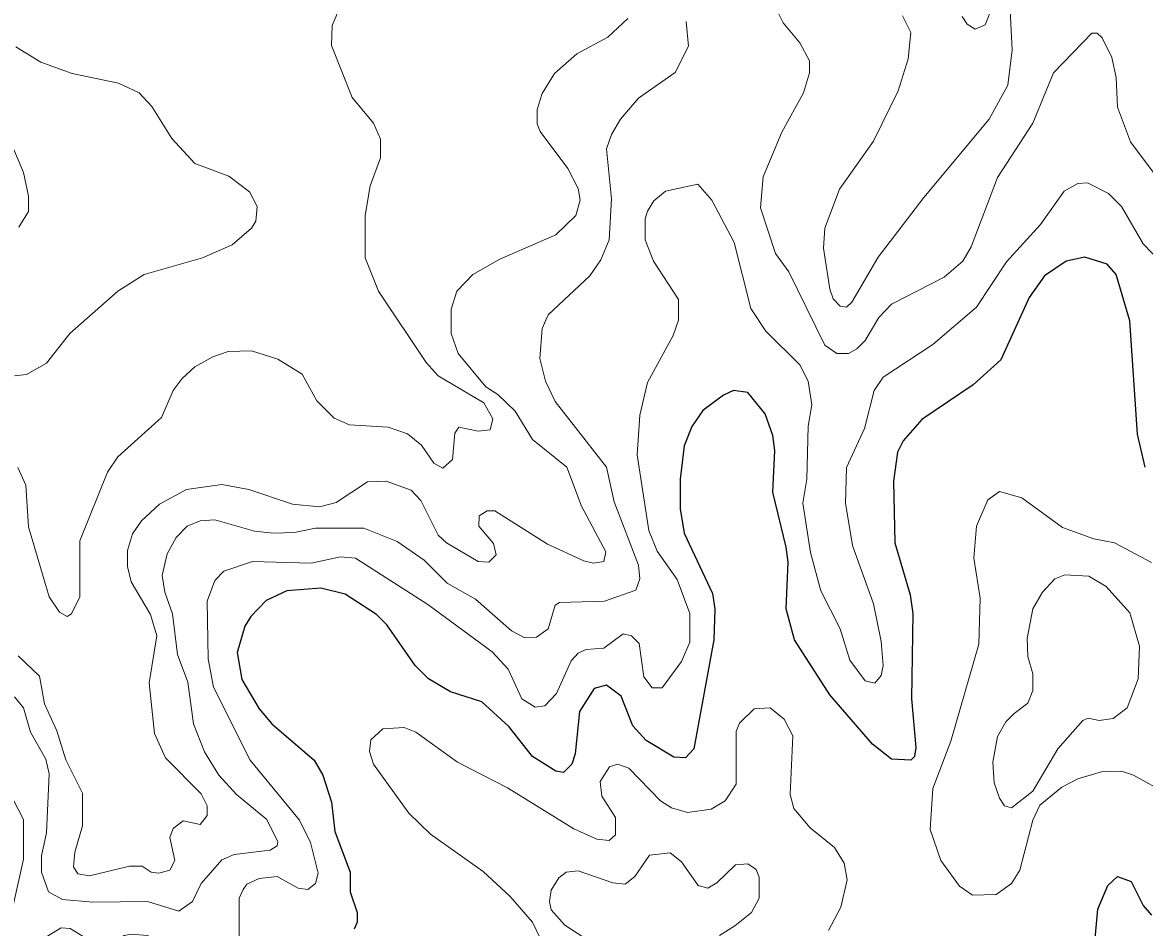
# Model space of a CAD drawing. Extents: x 577 to 602.9, y 7483.8 to 7511.6.
# Drawn here: x 599.19 to 600.58, y 7506.455 to 7507.577 of the extents above; entities that cross this region are included whole.
import ezdxf

# ---------------------------------------------------------------- set-up
doc = ezdxf.new("R2010")
doc.units = 0
doc.header["$LTSCALE"] = 0.032
doc.layers.add('1', color=7, linetype='Continuous', lineweight=25)
doc.layers.add('2', color=7, linetype='Continuous', lineweight=13)

msp = doc.modelspace()

# ---------------------------------------------------------------- linework, layer by layer
at = {"layer": '1'}
for points in [[(600.5804, 7507.0259), (600.5709, 7507.0665), (600.5613, 7507.2072), (600.5446, 7507.2645), (600.5335, 7507.2772), (600.5057, 7507.286), (600.4826, 7507.2812), (600.4556, 7507.2629), (600.4365, 7507.2359), (600.4015, 7507.1587), (600.3673, 7507.1277), (600.3037, 7507.0848), (600.2806, 7507.0586), (600.2735, 7507.0442), (600.2687, 7507.0085), (600.2703, 7506.9321), (600.2894, 7506.8677), (600.2926, 7506.8446), (600.291, 7506.7389), (600.2965, 7506.6785), (600.2949, 7506.6673)], [(600.2949, 7506.6673), (600.2902, 7506.6626), (600.2663, 7506.6641), (600.2425, 7506.6824), (600.19, 7506.7437), (600.1462, 7506.812), (600.1359, 7506.8502), (600.1383, 7506.9083), (600.1359, 7506.9266), (600.1192, 7506.9949), (600.1216, 7507.0466), (600.1192, 7507.0649), (600.1097, 7507.0919), (600.0882, 7507.1182), (600.0707, 7507.1206), (600.058, 7507.115), (600.0325, 7507.0959), (600.019, 7507.076), (600.0095, 7507.0522), (600.0047, 7507.0108), (600.0047, 7506.9743), (600.0095, 7506.944), (600.0445, 7506.8693), (600.0476, 7506.8502), (600.046, 7506.812), (600.0214, 7506.6769), (600.0111, 7506.6657), (599.9967, 7506.6665), (599.9626, 7506.6872), (599.9459, 7506.7055), (599.9315, 7506.7421), (599.9133, 7506.7556), (599.8981, 7506.7516), (599.8799, 7506.723), (599.8743, 7506.6705), (599.8703, 7506.6578), (599.86, 7506.6474), (599.8504, 7506.649), (599.8218, 7506.6673), (599.7924, 7506.7047), (599.759, 7506.7349), (599.72, 7506.7476), (599.693, 7506.7635), (599.6763, 7506.7802), (599.6413, 7506.8303), (599.6286, 7506.8431), (599.5896, 7506.8685), (599.5594, 7506.8757), (599.5173, 7506.8725), (599.4918, 7506.8606), (599.4727, 7506.8407), (599.4656, 7506.8287), (599.456, 7506.7961), (599.4616, 7506.7627), (599.4831, 7506.7262), (599.499, 7506.7079), (599.5514, 7506.6626), (599.5618, 7506.6443), (599.5729, 7506.6109), (599.5769, 7506.5743), (599.596, 7506.5242), (599.596, 7506.4995), (599.6047, 7506.4741), (599.6047, 7506.4622), (599.6007, 7506.4534)], [(600.5152, 7506.4049), (600.5216, 7506.4781), (600.5343, 7506.5075), (600.5462, 7506.5186), (600.5629, 7506.5123), (600.578, 7506.4828), (600.5884, 7506.4709)]]:
    msp.add_lwpolyline(points, dxfattribs=at)
at = {"layer": '2'}
for points in [[(599.1841, 7507.0252), (599.1944, 7507.0037), (599.1976, 7506.952), (599.223, 7506.8653), (599.2358, 7506.8462), (599.2453, 7506.8407), (599.2509, 7506.8439), (599.2612, 7506.8653), (599.2612, 7506.9345), (599.2954, 7507.0196), (599.3081, 7507.0387), (599.3622, 7507.0872), (599.3765, 7507.1206), (599.3876, 7507.1357), (599.4035, 7507.15), (599.4258, 7507.1627), (599.4449, 7507.1691), (599.4735, 7507.1699), (599.5061, 7507.1595), (599.5363, 7507.1412), (599.5546, 7507.1079), (599.5761, 7507.0864), (599.5952, 7507.0784), (599.6429, 7507.0752), (599.6667, 7507.0673), (599.6842, 7507.053), (599.6993, 7507.0307), (599.7105, 7507.0244), (599.7224, 7507.0355), (599.7256, 7507.0681), (599.7304, 7507.0752), (599.7542, 7507.0705), (599.7693, 7507.0721), (599.7725, 7507.0856), (599.7614, 7507.1055), (599.7049, 7507.1389), (599.6898, 7507.1556), (599.631, 7507.2438), (599.6143, 7507.2852), (599.6143, 7507.3377), (599.6206, 7507.3742), (599.6333, 7507.4092), (599.6333, 7507.4323), (599.6246, 7507.4522), (599.5984, 7507.484), (599.5729, 7507.5484), (599.5737, 7507.573), (599.5952, 7507.6239)], [(600.6027, 7507.375), (600.5621, 7507.4291), (600.5462, 7507.472), (600.5446, 7507.5086), (600.5391, 7507.5333), (600.5271, 7507.5579), (600.5208, 7507.5635), (600.5144, 7507.5635), (600.4667, 7507.5142), (600.4412, 7507.4522), (600.3975, 7507.3846), (600.3649, 7507.2987), (600.3546, 7507.2812), (600.3315, 7507.2613), (600.2663, 7507.2279), (600.2504, 7507.2112), (600.2337, 7507.1826), (600.2234, 7507.1723), (600.213, 7507.1667), (600.1987, 7507.1667), (600.1836, 7507.177), (600.1391, 7507.2677), (600.1224, 7507.2907), (600.1041, 7507.3472), (600.1073, 7507.3854), (600.1303, 7507.441), (600.1574, 7507.4895), (600.1645, 7507.5142), (600.1645, 7507.5293), (600.1526, 7507.5516), (600.1319, 7507.5762), (600.1208, 7507.5985)], [(600.2798, 7507.585), (600.2902, 7507.5643), (600.287, 7507.5317), (600.2743, 7507.4919), (600.244, 7507.4299), (600.2019, 7507.3703), (600.1836, 7507.3218), (600.182, 7507.2971), (600.19, 7507.2462), (600.1939, 7507.2343), (600.2027, 7507.2255), (600.2106, 7507.2239), (600.217, 7507.2303), (600.2496, 7507.286), (600.3061, 7507.3599), (600.3872, 7507.4569), (600.4102, 7507.4991), (600.4158, 7507.5428), (600.4126, 7507.5993)], [(600.3538, 7507.5842), (600.3601, 7507.5746), (600.3697, 7507.5683), (600.3824, 7507.5738), (600.3919, 7507.5977)], [(599.2175, 7506.7325), (599.2326, 7506.6991), (599.2437, 7506.6633), (599.2644, 7506.622), (599.2644, 7506.5814), (599.2548, 7506.5488), (599.2533, 7506.5306), (599.2588, 7506.5218), (599.2731, 7506.5194), (599.3224, 7506.5313), (599.3383, 7506.5313), (599.3495, 7506.5242), (599.359, 7506.5226), (599.3725, 7506.5266), (599.3789, 7506.5385), (599.3725, 7506.5671), (599.3765, 7506.5783), (599.3892, 7506.5878), (599.4099, 7506.583), (599.4187, 7506.5942), (599.4187, 7506.6061), (599.4115, 7506.6212), (599.367, 7506.6657), (599.3534, 7506.6959), (599.3471, 7506.7588), (599.3566, 7506.8168), (599.3487, 7506.8431), (599.3248, 7506.8836), (599.3201, 7506.9027), (599.3201, 7506.9226), (599.3264, 7506.9432), (599.3375, 7506.9592), (599.3598, 7506.9798), (599.3932, 7506.9981), (599.4369, 7507.0045), (599.4703, 7506.9981), (599.5244, 7506.9798), (599.5578, 7506.9766), (599.5785, 7506.9822), (599.6174, 7507.0077), (599.6405, 7507.0085), (599.6715, 7506.9973), (599.6834, 7506.9846), (599.7049, 7506.9417), (599.7153, 7506.9321), (599.7542, 7506.9091), (599.7677, 7506.9083), (599.7765, 7506.917), (599.7733, 7506.9313), (599.755, 7506.9528), (599.7558, 7506.9655), (599.7653, 7506.9719), (599.7749, 7506.9719), (599.8401, 7506.9305), (599.8854, 7506.9099), (599.8973, 7506.9067), (599.9101, 7506.9091), (599.9125, 7506.921), (599.8822, 7506.9774), (599.864, 7507.0259), (599.8218, 7507.0601), (599.8003, 7507.0951), (599.7789, 7507.1158), (599.7638, 7507.1253), (599.7296, 7507.1667), (599.7208, 7507.1913), (599.7208, 7507.2216), (599.728, 7507.2438), (599.7479, 7507.2645), (599.7813, 7507.2836), (599.8504, 7507.3138), (599.8751, 7507.3377), (599.8806, 7507.3567), (599.8783, 7507.3711), (599.8655, 7507.3957), (599.8313, 7507.4418), (599.8274, 7507.4514), (599.8274, 7507.4689), (599.8337, 7507.4887), (599.8488, 7507.5134), (599.8767, 7507.538), (599.9148, 7507.5587), (599.9395, 7507.5818)], [(600.0119, 7507.5778), (600.015, 7507.5476), (599.9983, 7507.515), (599.953, 7507.4832), (599.9307, 7507.4569), (599.9196, 7507.4378), (599.9133, 7507.4204), (599.9196, 7507.3583), (599.9164, 7507.3074), (599.9061, 7507.2828), (599.8926, 7507.2629), (599.8409, 7507.2144), (599.8337, 7507.1977), (599.8306, 7507.1603), (599.8377, 7507.1325), (599.8496, 7507.1071), (599.9133, 7507.0259), (599.9228, 7506.983), (599.953, 7506.9043), (599.9546, 7506.8876), (599.9498, 7506.8733), (599.9109, 7506.8598), (599.8552, 7506.8582), (599.8496, 7506.855), (599.8409, 7506.8256), (599.8266, 7506.8152), (599.8123, 7506.8144), (599.7956, 7506.8232), (599.751, 7506.8621), (599.716, 7506.882), (599.6874, 7506.9106), (599.654, 7506.9337), (599.6127, 7506.9504), (599.553, 7506.9504), (599.5268, 7506.9448), (599.5006, 7506.944)], [(599.1817, 7507.5468), (599.2127, 7507.5277), (599.2517, 7507.5134), (599.3089, 7507.5015), (599.3344, 7507.4895), (599.3503, 7507.4728), (599.3749, 7507.4331), (599.4035, 7507.4021), (599.4457, 7507.3862), (599.4711, 7507.3671), (599.4807, 7507.3488), (599.4791, 7507.3305), (599.4735, 7507.3218), (599.4497, 7507.3011), (599.4131, 7507.2852), (599.3407, 7507.2645), (599.3081, 7507.2438), (599.2485, 7507.1913), (599.2199, 7507.1548), (599.1952, 7507.1405), (599.1801, 7507.1389)], [(599.1737, 7507.4331), (599.1912, 7507.3909), (599.1976, 7507.3615), (599.1976, 7507.3424), (599.1857, 7507.3233)], [(599.4632, 7506.5027), (599.468, 7506.5091), (599.4831, 7506.5162), (599.5053, 7506.5186), (599.5316, 7506.5043), (599.5435, 7506.5027), (599.553, 7506.5099), (599.5562, 7506.5226), (599.5467, 7506.5608), (599.5332, 7506.5886), (599.4719, 7506.6626), (599.4266, 7506.7532), (599.4202, 7506.7882), (599.4187, 7506.8598), (599.4282, 7506.8852), (599.4393, 7506.8971), (599.4751, 7506.9091), (599.5475, 7506.9067), (599.584, 7506.9146), (599.6023, 7506.913), (599.6922, 7506.8558), (599.7717, 7506.7969), (599.7916, 7506.7755), (599.8083, 7506.7389), (599.825, 7506.7286), (599.8369, 7506.7301), (599.8512, 7506.7453), (599.8695, 7506.7858), (599.8783, 7506.7953), (599.8878, 7506.8001), (599.9101, 7506.8017), (599.9339, 7506.8192), (599.9443, 7506.8168), (599.9538, 7506.8073), (599.9594, 7506.7659), (599.9697, 7506.7524), (599.9824, 7506.7524), (600.0063, 7506.785), (600.0166, 7506.8089), (600.0166, 7506.8446), (600.0007, 7506.8868), (599.9761, 7506.9218), (599.9657, 7506.9472), (599.9514, 7507.0411), (599.9546, 7507.0904), (599.9641, 7507.1309), (599.996, 7507.189), (600.0023, 7507.208), (600.0023, 7507.2335), (599.9713, 7507.2812), (599.961, 7507.3074), (599.961, 7507.3337), (599.9641, 7507.3432), (599.9721, 7507.3559), (599.9864, 7507.3679), (600.0262, 7507.3766), (600.0437, 7507.3567), (600.0715, 7507.3043), (600.0922, 7507.2224), (600.1105, 7507.1945), (600.1526, 7507.1524), (600.1629, 7507.1325), (600.1677, 7507.1031), (600.1629, 7507.0768), (600.1613, 7507.0108), (600.1566, 7506.9814), (600.1661, 7506.9202), (600.1788, 7506.8725), (600.2027, 7506.8256), (600.2146, 7506.7866), (600.2337, 7506.7612), (600.2456, 7506.758), (600.2536, 7506.7675), (600.256, 7506.7802), (600.2536, 7506.8097), (600.244, 7506.8566), (600.2178, 7506.9289), (600.2091, 7506.9814), (600.2106, 7507.0252), (600.2329, 7507.0737), (600.2448, 7507.1206), (600.256, 7507.1373), (600.3172, 7507.1778), (600.3713, 7507.2239), (600.4086, 7507.2804), (600.4508, 7507.3265), (600.4802, 7507.3679), (600.4969, 7507.3774), (600.5088, 7507.3782), (600.5351, 7507.3647), (600.551, 7507.3488), (600.578, 7507.3027), (600.6098, 7507.2693)], [(600.5884, 7506.9075), (600.5422, 7506.9321), (600.5168, 7506.9369), (600.4778, 7506.9512), (600.4277, 7506.9878), (600.3999, 7506.9957), (600.3856, 7506.9854), (600.3713, 7506.9528), (600.3681, 7506.913), (600.376, 7506.8637), (600.3745, 7506.8065), (600.3395, 7506.6864), (600.3172, 7506.6276), (600.314, 7506.5767), (600.3275, 7506.5385), (600.3506, 7506.5067), (600.3665, 7506.4956), (600.3959, 7506.4964), (600.415, 7506.5099), (600.4253, 7506.5266), (600.4412, 7506.5886), (600.45, 7506.6069), (600.477, 7506.6292), (600.4969, 7506.6395), (600.5263, 7506.6482), (600.551, 7506.649), (600.5661, 7506.6443), (600.6074, 7506.6212)], [(599.5006, 7506.944), (599.4775, 7506.9464), (599.4282, 7506.9607), (599.4099, 7506.9592), (599.394, 7506.9528), (599.3805, 7506.9385), (599.3694, 7506.9186), (599.363, 7506.8916), (599.3662, 7506.8709), (599.3757, 7506.8439), (599.3821, 7506.7938), (599.3948, 7506.7596), (599.402, 7506.7079), (599.4155, 7506.6729), (599.433, 7506.6443), (599.4552, 7506.6204), (599.4926, 7506.5894), (599.5061, 7506.5616), (599.5053, 7506.5568), (599.4966, 7506.5512), (599.452, 7506.5457), (599.4369, 7506.5393), (599.4115, 7506.5099), (599.4004, 7506.4876), (599.3837, 7506.4757), (599.3447, 7506.4876), (599.2771, 7506.4868), (599.2397, 7506.49), (599.2222, 7506.4995), (599.2135, 7506.5242), (599.2135, 7506.5441), (599.2199, 7506.5727), (599.223, 7506.6459), (599.2191, 7506.6641), (599.2, 7506.6975), (599.1912, 7506.7278), (599.1801, 7506.7413)], [(599.1849, 7506.7922), (599.2111, 7506.7667), (599.2175, 7506.7325)], [(599.8353, 7506.4335), (599.8218, 7506.4622), (599.794, 7506.494), (599.7606, 7506.525), (599.6954, 7506.5711), (599.6683, 7506.5973), (599.6246, 7506.6578), (599.6198, 7506.6737), (599.6214, 7506.688), (599.6365, 7506.7015), (599.6628, 7506.7031), (599.6771, 7506.6975), (599.7288, 7506.6602), (599.7908, 7506.6284), (599.8727, 7506.5775), (599.9013, 7506.5647), (599.9164, 7506.5632), (599.9244, 7506.5703), (599.9244, 7506.5918), (599.9077, 7506.618), (599.9053, 7506.6363), (599.9172, 7506.6546), (599.9268, 7506.6578), (599.9411, 7506.653), (599.98, 7506.6125), (599.9936, 7506.6037), (600.0134, 7506.5981), (600.0429, 7506.6021), (600.0604, 7506.6125), (600.0739, 7506.6331), (600.0739, 7506.6983), (600.0779, 7506.7087), (600.0961, 7506.7262), (600.116, 7506.7278), (600.1335, 7506.7134), (600.1439, 7506.6928), (600.1407, 7506.6204), (600.1454, 7506.6029), (600.1653, 7506.5791), (600.1955, 7506.5544), (600.2075, 7506.5353), (600.2114, 7506.5146), (600.2035, 7506.4805), (600.1884, 7506.4518)], [(599.1721, 7506.6268), (599.1912, 7506.5894), (599.1912, 7506.5401), (599.1785, 7506.4828)], [(600.0532, 7506.4455), (600.0723, 7506.4574), (600.093, 7506.4741), (600.1025, 7506.4916), (600.1025, 7506.5178), (600.0985, 7506.5274), (600.0882, 7506.5345), (600.0731, 7506.5329), (600.05, 7506.5107), (600.0389, 7506.5043), (600.027, 7506.5075), (600.0063, 7506.5369), (599.992, 7506.548), (599.9665, 7506.5449), (599.9482, 7506.5186), (599.9363, 7506.5091), (599.9212, 7506.5107), (599.8783, 7506.5258), (599.8632, 7506.5242), (599.8544, 7506.517), (599.8449, 7506.5019), (599.8425, 7506.4876), (599.8449, 7506.4773), (599.8616, 7506.4582), (599.8854, 7506.4431)], [(599.1833, 7506.4423), (599.196, 7506.4351), (599.2055, 7506.4351), (599.2381, 7506.455), (599.2493, 7506.4542), (599.2811, 7506.4343), (599.2978, 7506.4343), (599.3161, 7506.4455), (599.3248, 7506.4471), (599.3447, 7506.4455), (599.3717, 7506.4327), (599.4218, 7506.3819), (599.4385, 7506.3715), (599.4576, 7506.3731), (599.4664, 7506.3787), (599.4703, 7506.3858), (599.468, 7506.4145), (599.4584, 7506.4455), (599.4584, 7506.4916), (599.4632, 7506.5027)]]:
    msp.add_lwpolyline(points, dxfattribs=at)
msp.add_lwpolyline([(600.4182, 7506.7206), (600.4349, 7506.7333), (600.4412, 7506.7492), (600.4412, 7506.7699), (600.4349, 7506.7914), (600.4341, 7506.8136), (600.4412, 7506.8502), (600.4532, 7506.8709), (600.4683, 7506.8876), (600.481, 7506.8924), (600.5104, 7506.8908), (600.5319, 7506.878), (600.5613, 7506.8454), (600.5732, 7506.8041), (600.5717, 7506.7635), (600.5581, 7506.7278), (600.5406, 7506.7142), (600.5232, 7506.7119), (600.5096, 7506.715), (600.5033, 7506.7119), (600.4723, 7506.6769), (600.4412, 7506.6244), (600.415, 7506.6037), (600.4063, 7506.6061), (600.3999, 7506.6156), (600.3935, 7506.6347), (600.3919, 7506.6602), (600.3975, 7506.692), (600.4079, 7506.7103)], close=True, dxfattribs=at)

doc.saveas('drawing.dxf')
